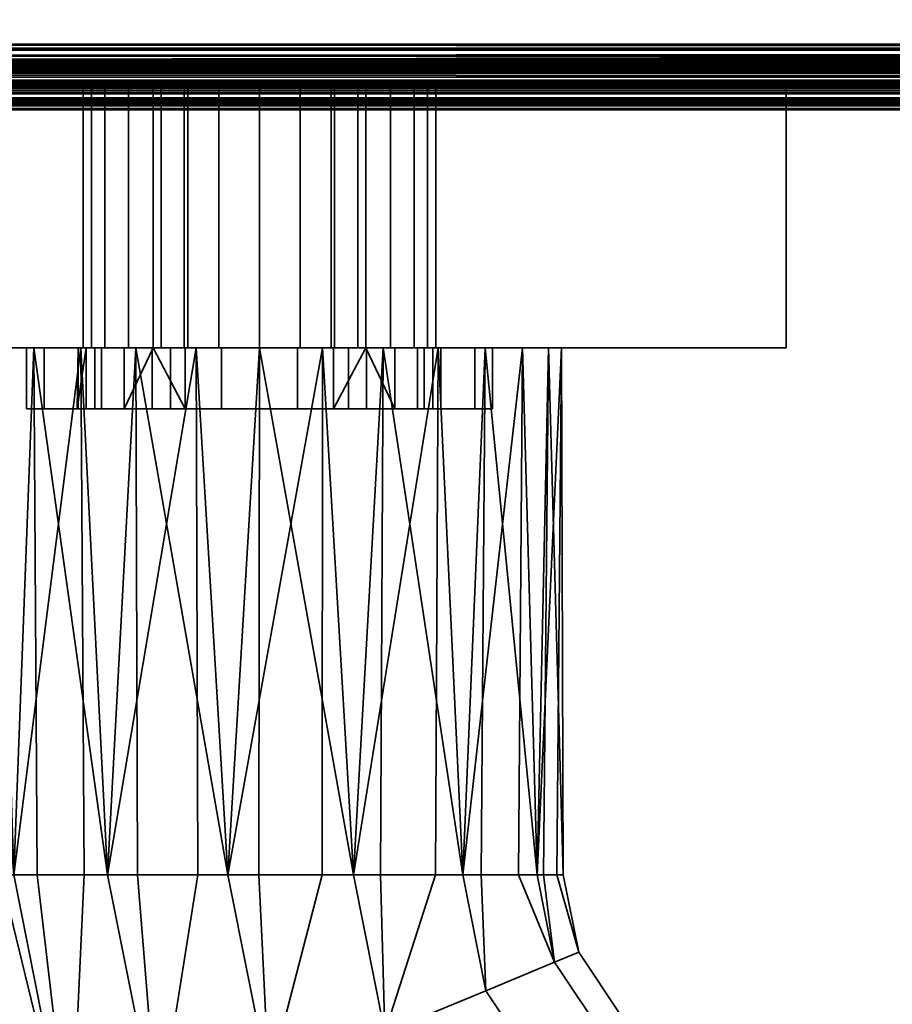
# Model space of a CAD drawing. Header units: millimetres. Extents: x -590 to 3690, y -120 to 127.
# Tile 292 of 656: x 1069 to 1112, y -94 to -46. Entities that reach past the tile are written whole.
import ezdxf

# ---------------------------------------------------------------- set-up
doc = ezdxf.new("R2010")
doc.units = ezdxf.units.MM
doc.layers.add('152', color=7, linetype='Continuous', true_color=0xffffff)

# ---------------------------------------------------------------- blocks, each defined once
blk = doc.blocks.new('UG_SURFACE_082')
at = {"layer": '152', "color": 43, "linetype": 'Continuous', "lineweight": 35}
for points in [[(1016, 0, 2017), (1016, -49, 2017), (1984, -49, 2017), (1984, 0, 2017)], [(1016, -47), (1016, -2), (1984, -2), (1984, -47)], [(1016, -49, 2), (1016, -47), (1984, -47), (1984, -49, 2)], [(1016, -49, 2017), (1055, -49, 1186.5), (1081, -49, 1190)], [(1081, -49, 1190), (1107, -49, 1186.5), (1984, -49, 2017), (1016, -49, 2017)], [(1016, -49, 2), (1081, -49, 948), (1055, -49, 951.5)], [(1107, -49, 951.5), (1081, -49, 948), (1016, -49, 2), (1984, -49, 2)], [(1081, -49, 948), (1081, -62, 948), (1055, -62, 951.5), (1055, -49, 951.5)], [(1055, -49, 1186.5), (1055, -62, 1186.5), (1081, -62, 1190), (1081, -49, 1190)], [(1072.289, -49, 1011.173), (1072.289, -62, 1011.173), (1073.367, -62, 1007.721), (1073.367, -49, 1007.721)], [(1072.699, -49, 1014.767), (1072.699, -62, 1014.767), (1072.289, -62, 1011.173), (1072.289, -49, 1011.173)], [(1086.25, -49, 1005), (1072.289, -49, 1011.173), (1073.367, -49, 1007.721), (1075.75, -49, 1005)], [(1072.699, -49, 1014.767), (1072.289, -49, 1011.173), (1086.25, -49, 1005)], [(1074.527, -49, 1017.888), (1074.527, -62, 1017.888), (1072.699, -62, 1014.767), (1072.699, -49, 1014.767)], [(1086.25, -49, 1005), (1077.461, -49, 1020.002), (1074.527, -49, 1017.888), (1072.699, -49, 1014.767)], [(1073.367, -49, 1007.721), (1073.367, -62, 1007.721), (1075.75, -62, 1005), (1075.75, -49, 1005)], [(1077.461, -49, 1020.002), (1077.461, -62, 1020.002), (1074.527, -62, 1017.888), (1074.527, -49, 1017.888)], [(1075.75, -49, 992.5), (1075.75, -62, 992.5), (1076.15, -62, 990.491), (1076.15, -49, 990.491)], [(1075.75, -49, 1005), (1075.75, -62, 1005), (1075.75, -62, 1004.69)], [(1075.75, -62, 1004.69), (1075.75, -62, 992.5), (1075.75, -49, 992.5), (1075.75, -49, 1005)], [(1086.25, -49, 992.5), (1075.75, -49, 992.5), (1076.15, -49, 990.491), (1077.288, -49, 988.788)], [(1086.25, -49, 992.5), (1086.25, -49, 1005), (1075.75, -49, 1005), (1075.75, -49, 992.5)], [(1076.15, -49, 990.491), (1076.15, -62, 990.491), (1077.288, -62, 988.788), (1077.288, -49, 988.788)], [(1077.288, -49, 988.788), (1077.288, -62, 988.788), (1078.991, -62, 987.65), (1078.991, -49, 987.65)], [(1084.712, -49, 988.788), (1077.288, -49, 988.788), (1078.991, -49, 987.65)], [(1084.712, -49, 988.788), (1085.85, -49, 990.491), (1086.25, -49, 992.5), (1077.288, -49, 988.788)], [(1081, -49, 1020.75), (1081, -62, 1020.75), (1077.461, -62, 1020.002), (1077.461, -49, 1020.002)], [(1086.25, -49, 1005), (1084.539, -49, 1020.002), (1081, -49, 1020.75), (1077.461, -49, 1020.002)], [(1078.991, -49, 987.65), (1078.991, -62, 987.65), (1081, -62, 987.25), (1081, -49, 987.25)], [(1078.991, -49, 987.65), (1081, -49, 987.25), (1083.009, -49, 987.65), (1084.712, -49, 988.788)], [(1107, -49, 951.5), (1107, -62, 951.5), (1081, -62, 948), (1081, -49, 948)], [(1081, -49, 1190), (1081, -62, 1190), (1107, -62, 1186.5), (1107, -49, 1186.5)], [(1081, -49, 987.25), (1081, -62, 987.25), (1083.009, -62, 987.65), (1083.009, -49, 987.65)], [(1084.539, -49, 1020.002), (1084.539, -62, 1020.002), (1081, -62, 1020.75), (1081, -49, 1020.75)], [(1083.009, -49, 987.65), (1083.009, -62, 987.65), (1084.712, -62, 988.788), (1084.712, -49, 988.788)], [(1087.473, -49, 1017.888), (1087.473, -62, 1017.888), (1084.539, -62, 1020.002), (1084.539, -49, 1020.002)], [(1089.301, -49, 1014.767), (1087.473, -49, 1017.888), (1084.539, -49, 1020.002), (1086.25, -49, 1005)], [(1084.712, -49, 988.788), (1084.712, -62, 988.788), (1085.85, -62, 990.491), (1085.85, -49, 990.491)], [(1085.85, -49, 990.491), (1085.85, -62, 990.491), (1086.25, -62, 992.5), (1086.25, -49, 992.5)], [(1086.25, -49, 1005), (1086.25, -49, 992.5), (1086.25, -62, 992.5), (1086.25, -62, 1004.69)], [(1086.25, -62, 1004.69), (1086.25, -62, 1005), (1086.25, -49, 1005)], [(1086.25, -49, 1005), (1086.25, -62, 1005), (1088.632, -62, 1007.721), (1088.632, -49, 1007.721)], [(1086.25, -49, 1005), (1088.632, -49, 1007.721), (1089.711, -49, 1011.173), (1089.301, -49, 1014.767)], [(1089.301, -49, 1014.767), (1089.301, -62, 1014.767), (1087.473, -62, 1017.888), (1087.473, -49, 1017.888)], [(1088.632, -49, 1007.721), (1088.632, -62, 1007.721), (1089.711, -62, 1011.173), (1089.711, -49, 1011.173)], [(1089.711, -49, 1011.173), (1089.711, -62, 1011.173), (1089.301, -62, 1014.767), (1089.301, -49, 1014.767)], [(1107, -49, 1186.5), (1107, -49, 951.5), (1984, -49, 2), (1984, -49, 2017)], [(1107, -49, 1186.5), (1107, -62, 1186.5), (1107, -62, 951.5), (1107, -49, 951.5)], [(1055, -62, 951.5), (1069.5, -62, 993.5), (1069.5, -62, 1014.5)], [(1055, -62, 951.5), (1070.375, -62, 989.099), (1069.5, -62, 993.5)], [(1055, -62, 951.5), (1072.868, -62, 985.368), (1070.375, -62, 989.099)], [(1081, -62, 1190), (1055, -62, 1186.5), (1077.881, -62, 1118.672)], [(1055, -62, 1186.5), (1068.01, -62, 1111.5), (1072.183, -62, 1116.135)], [(1055, -62, 951.5), (1069.853, -62, 1093.963), (1066.734, -62, 1099.365)], [(1055, -62, 951.5), (1076.599, -62, 982.875), (1072.868, -62, 985.368)], [(1072.183, -62, 1116.135), (1077.881, -62, 1118.672), (1055, -62, 1186.5)], [(1055, -62, 951.5), (1074.899, -62, 1090.297), (1069.853, -62, 1093.963)], [(1055, -62, 951.5), (1081, -62, 948), (1081, -62, 982), (1076.599, -62, 982.875)], [(1069.5, -62, 1014.5), (1081, -62, 1089), (1074.899, -62, 1090.297), (1055, -62, 951.5)], [(1066.734, -62, 1099.365), (1069.853, -62, 1093.963), (1068.865, -88, 1095.183)], [(1072.183, -62, 1116.135), (1068.01, -62, 1111.5), (1068.865, -88, 1112.817)], [(1069.853, -62, 1093.963), (1070.017, -88, 1094.146), (1068.865, -88, 1095.183)], [(1068.865, -88, 1112.817), (1072.348, -88, 1115.953), (1072.183, -62, 1116.135)], [(1081, -62, 1089), (1069.5, -62, 1014.5), (1070.375, -62, 1018.901)], [(1070.375, -62, 989.099), (1070.375, -65, 989.099), (1069.5, -65, 993.5), (1069.5, -62, 993.5)], [(1069.5, -62, 993.5), (1069.5, -65, 993.5), (1069.5, -65, 1014.5), (1069.5, -62, 1014.5)], [(1069.5, -62, 1014.5), (1069.5, -65, 1014.5), (1070.375, -65, 1018.901), (1070.375, -62, 1018.901)], [(1069.853, -62, 1093.963), (1074.899, -62, 1090.297), (1073.5, -88, 1091.01)], [(1073.5, -88, 1091.01), (1070.017, -88, 1094.146), (1069.853, -62, 1093.963)], [(1070.375, -62, 1018.901), (1072.868, -62, 1022.632), (1081, -62, 1089)], [(1072.868, -62, 985.368), (1072.868, -65, 985.368), (1070.375, -65, 989.099), (1070.375, -62, 989.099)], [(1070.375, -62, 1018.901), (1070.375, -65, 1018.901), (1072.868, -65, 1022.632), (1072.868, -62, 1022.632)], [(1072.441, -62, 1009.219), (1072.049, -62, 1012.941), (1072, -65, 1012)], [(1072.049, -62, 1012.941), (1072.049, -65, 1012.941), (1072, -65, 1012)], [(1072, -65, 1012), (1072.441, -65, 1009.219), (1072.441, -62, 1009.219)], [(1073.206, -62, 1016.5), (1073.206, -65, 1016.5), (1072.049, -65, 1012.941), (1072.049, -62, 1012.941)], [(1072.049, -62, 1012.941), (1072.289, -62, 1011.173), (1072.699, -62, 1014.767)], [(1072.699, -62, 1014.767), (1073.206, -62, 1016.5), (1072.049, -62, 1012.941)], [(1072.289, -62, 1011.173), (1072.049, -62, 1012.941), (1072.441, -62, 1009.219)], [(1077.881, -62, 1118.672), (1072.183, -62, 1116.135), (1073.5, -88, 1116.99)], [(1072.183, -62, 1116.135), (1072.348, -88, 1115.953), (1073.5, -88, 1116.99)], [(1072.441, -62, 1009.219), (1073.367, -62, 1007.721), (1072.289, -62, 1011.173)], [(1072.441, -62, 1009.219), (1072.441, -65, 1009.219), (1074.312, -65, 1005.978), (1074.312, -62, 1005.978)], [(1073.367, -62, 1007.721), (1072.441, -62, 1009.219), (1074.312, -62, 1005.978)], [(1073.206, -62, 1016.5), (1072.699, -62, 1014.767), (1074.527, -62, 1017.888)], [(1081, -62, 1089), (1072.868, -62, 1022.632), (1076.599, -62, 1025.125)], [(1076.599, -62, 982.875), (1076.599, -65, 982.875), (1072.868, -65, 985.368), (1072.868, -62, 985.368)], [(1072.868, -62, 1022.632), (1072.868, -65, 1022.632), (1076.599, -65, 1025.125), (1076.599, -62, 1025.125)], [(1075.71, -62, 1019.281), (1075.71, -65, 1019.281), (1073.206, -65, 1016.5), (1073.206, -62, 1016.5)], [(1074.527, -62, 1017.888), (1075.71, -62, 1019.281), (1073.206, -62, 1016.5)], [(1074.312, -62, 1005.978), (1075.75, -62, 1004.69), (1075.75, -62, 1005), (1073.367, -62, 1007.721)], [(1074.899, -62, 1090.297), (1074.975, -88, 1090.53), (1073.5, -88, 1091.01)], [(1073.5, -88, 1116.99), (1077.957, -88, 1118.439), (1077.881, -62, 1118.672)], [(1074.312, -65, 1005.978), (1077.339, -65, 1003.778), (1075.75, -62, 1004.69)], [(1075.75, -62, 1004.69), (1074.312, -62, 1005.978), (1074.312, -65, 1005.978)], [(1075.71, -62, 1019.281), (1074.527, -62, 1017.888), (1077.461, -62, 1020.002)], [(1074.899, -62, 1090.297), (1081, -62, 1089), (1079.432, -88, 1089.082)], [(1079.432, -88, 1089.082), (1074.975, -88, 1090.53), (1074.899, -62, 1090.297)], [(1079.129, -62, 1020.803), (1079.129, -65, 1020.803), (1075.71, -65, 1019.281), (1075.71, -62, 1019.281)], [(1077.461, -62, 1020.002), (1079.129, -62, 1020.803), (1075.71, -62, 1019.281)], [(1077.339, -65, 1003.778), (1077.339, -62, 1003.778), (1075.75, -62, 1004.69)], [(1075.75, -62, 992.5), (1081, -62, 987.25), (1078.991, -62, 987.65), (1077.288, -62, 988.788)], [(1077.288, -62, 988.788), (1076.15, -62, 990.491), (1075.75, -62, 992.5)], [(1075.75, -62, 992.5), (1075.75, -62, 1004.69), (1077.339, -62, 1003.778)], [(1075.75, -62, 992.5), (1077.339, -62, 1003.778), (1081, -62, 1003), (1081, -62, 987.25)], [(1076.599, -62, 1025.125), (1081, -62, 1026), (1081, -62, 1089)], [(1081, -62, 982), (1081, -65, 982), (1076.599, -65, 982.875), (1076.599, -62, 982.875)], [(1076.599, -62, 1025.125), (1076.599, -65, 1025.125), (1081, -65, 1026), (1081, -62, 1026)], [(1077.339, -62, 1003.778), (1077.339, -65, 1003.778), (1081, -65, 1003), (1081, -62, 1003)], [(1079.129, -62, 1020.803), (1077.461, -62, 1020.002), (1081, -62, 1020.75)], [(1077.881, -62, 1118.672), (1084.119, -62, 1118.672), (1107, -62, 1186.5), (1081, -62, 1190)], [(1084.119, -62, 1118.672), (1077.881, -62, 1118.672), (1079.432, -88, 1118.918)], [(1077.881, -62, 1118.672), (1077.957, -88, 1118.439), (1079.432, -88, 1118.918)], [(1082.871, -62, 1020.803), (1082.871, -65, 1020.803), (1079.129, -65, 1020.803), (1079.129, -62, 1020.803)], [(1081, -62, 1020.75), (1082.871, -62, 1020.803), (1079.129, -62, 1020.803)], [(1081, -62, 1089), (1080.974, -88, 1089.244), (1079.432, -88, 1089.082)], [(1079.432, -88, 1118.918), (1084.093, -88, 1118.428), (1084.119, -62, 1118.672)], [(1085.635, -88, 1089.734), (1080.974, -88, 1089.244), (1081, -62, 1089)], [(1087.101, -62, 1090.297), (1081, -62, 1089), (1081, -62, 1026), (1085.401, -62, 1025.125)], [(1085.401, -62, 982.875), (1081, -62, 982), (1081, -62, 948), (1107, -62, 951.5)], [(1085.401, -62, 982.875), (1085.401, -65, 982.875), (1081, -65, 982), (1081, -62, 982)], [(1081, -62, 1026), (1081, -65, 1026), (1085.401, -65, 1025.125), (1085.401, -62, 1025.125)], [(1081, -62, 1089), (1087.101, -62, 1090.297), (1085.635, -88, 1089.734)], [(1081, -62, 1003), (1081, -65, 1003), (1084.661, -65, 1003.778), (1084.661, -62, 1003.778)], [(1081, -62, 987.25), (1081, -62, 1003), (1084.661, -62, 1003.778), (1086.25, -62, 992.5)], [(1084.712, -62, 988.788), (1083.009, -62, 987.65), (1081, -62, 987.25), (1086.25, -62, 992.5)], [(1082.871, -62, 1020.803), (1081, -62, 1020.75), (1084.539, -62, 1020.002)], [(1086.29, -62, 1019.281), (1086.29, -65, 1019.281), (1082.871, -65, 1020.803), (1082.871, -62, 1020.803)], [(1086.29, -62, 1019.281), (1082.871, -62, 1020.803), (1084.539, -62, 1020.002)], [(1084.119, -62, 1118.672), (1084.093, -88, 1118.428), (1085.635, -88, 1118.266)], [(1107, -62, 1186.5), (1084.119, -62, 1118.672), (1089.817, -62, 1116.135)], [(1089.817, -62, 1116.135), (1084.119, -62, 1118.672), (1085.635, -88, 1118.266)], [(1084.539, -62, 1020.002), (1087.473, -62, 1017.888), (1086.29, -62, 1019.281)], [(1086.25, -62, 1004.69), (1084.661, -65, 1003.778), (1087.688, -65, 1005.978)], [(1086.25, -62, 1004.69), (1084.661, -62, 1003.778), (1084.661, -65, 1003.778)], [(1084.661, -62, 1003.778), (1086.25, -62, 1004.69), (1086.25, -62, 992.5)], [(1086.25, -62, 992.5), (1085.85, -62, 990.491), (1084.712, -62, 988.788)], [(1107, -62, 951.5), (1089.132, -62, 985.368), (1085.401, -62, 982.875)], [(1085.401, -62, 1025.125), (1089.132, -62, 1022.632), (1087.101, -62, 1090.297)], [(1089.132, -62, 985.368), (1089.132, -65, 985.368), (1085.401, -65, 982.875), (1085.401, -62, 982.875)], [(1085.401, -62, 1025.125), (1085.401, -65, 1025.125), (1089.132, -65, 1022.632), (1089.132, -62, 1022.632)], [(1087.101, -62, 1090.297), (1086.978, -88, 1090.51), (1085.635, -88, 1089.734)], [(1085.635, -88, 1118.266), (1089.694, -88, 1115.923), (1089.817, -62, 1116.135)], [(1087.688, -65, 1005.978), (1087.688, -62, 1005.978), (1086.25, -62, 1004.69)], [(1088.632, -62, 1007.721), (1086.25, -62, 1005), (1086.25, -62, 1004.69), (1087.688, -62, 1005.978)], [(1088.794, -62, 1016.5), (1088.794, -65, 1016.5), (1086.29, -65, 1019.281), (1086.29, -62, 1019.281)], [(1088.794, -62, 1016.5), (1086.29, -62, 1019.281), (1087.473, -62, 1017.888)], [(1091.037, -88, 1092.853), (1086.978, -88, 1090.51), (1087.101, -62, 1090.297)], [(1107, -62, 951.5), (1087.101, -62, 1090.297), (1091.625, -62, 1018.901), (1092.5, -62, 1014.5)], [(1087.101, -62, 1090.297), (1089.132, -62, 1022.632), (1091.625, -62, 1018.901)], [(1107, -62, 951.5), (1092.147, -62, 1093.963), (1087.101, -62, 1090.297)], [(1087.101, -62, 1090.297), (1092.147, -62, 1093.963), (1091.037, -88, 1092.853)], [(1087.473, -62, 1017.888), (1089.301, -62, 1014.767), (1088.794, -62, 1016.5)], [(1087.688, -62, 1005.978), (1087.688, -65, 1005.978), (1089.56, -65, 1009.219), (1089.56, -62, 1009.219)], [(1087.688, -62, 1005.978), (1089.56, -62, 1009.219), (1088.632, -62, 1007.721)], [(1089.711, -62, 1011.173), (1088.632, -62, 1007.721), (1089.56, -62, 1009.219)], [(1089.951, -62, 1012.941), (1089.951, -65, 1012.941), (1088.794, -65, 1016.5), (1088.794, -62, 1016.5)], [(1089.951, -62, 1012.941), (1088.794, -62, 1016.5), (1089.301, -62, 1014.767)], [(1091.625, -62, 989.099), (1089.132, -62, 985.368), (1107, -62, 951.5)], [(1091.625, -62, 989.099), (1091.625, -65, 989.099), (1089.132, -65, 985.368), (1089.132, -62, 985.368)], [(1089.132, -62, 1022.632), (1089.132, -65, 1022.632), (1091.625, -65, 1018.901), (1091.625, -62, 1018.901)], [(1089.301, -62, 1014.767), (1089.711, -62, 1011.173), (1089.951, -62, 1012.941)], [(1089.56, -62, 1009.219), (1089.56, -65, 1009.219), (1089.951, -65, 1012.941), (1089.951, -62, 1012.941)], [(1089.56, -62, 1009.219), (1089.951, -62, 1012.941), (1089.711, -62, 1011.173)], [(1089.817, -62, 1116.135), (1089.694, -88, 1115.923), (1091.037, -88, 1115.147)], [(1089.817, -62, 1116.135), (1093.99, -62, 1111.5), (1107, -62, 1186.5)], [(1093.99, -62, 1111.5), (1089.817, -62, 1116.135), (1091.037, -88, 1115.147)], [(1092.147, -62, 1093.963), (1091.949, -88, 1094.107), (1091.037, -88, 1092.853)], [(1091.037, -88, 1115.147), (1093.792, -88, 1111.356), (1093.99, -62, 1111.5)], [(1092.5, -62, 993.5), (1091.625, -62, 989.099), (1107, -62, 951.5)], [(1092.5, -62, 993.5), (1092.5, -65, 993.5), (1091.625, -65, 989.099), (1091.625, -62, 989.099)], [(1091.625, -62, 1018.901), (1091.625, -65, 1018.901), (1092.5, -65, 1014.5), (1092.5, -62, 1014.5)], [(1094.703, -88, 1097.899), (1091.949, -88, 1094.107), (1092.147, -62, 1093.963)], [(1095.266, -62, 1099.365), (1092.147, -62, 1093.963), (1107, -62, 951.5)], [(1092.147, -62, 1093.963), (1095.266, -62, 1099.365), (1094.703, -88, 1097.899)], [(1092.5, -62, 1014.5), (1092.5, -62, 993.5), (1107, -62, 951.5)], [(1092.5, -62, 1014.5), (1092.5, -65, 1014.5), (1092.5, -65, 993.5), (1092.5, -62, 993.5)], [(1093.99, -62, 1111.5), (1093.792, -88, 1111.356), (1094.703, -88, 1110.101)], [(1107, -62, 1186.5), (1093.99, -62, 1111.5), (1095.918, -62, 1105.568)], [(1095.918, -62, 1105.568), (1093.99, -62, 1111.5), (1094.703, -88, 1110.101)], [(1095.266, -62, 1099.365), (1095.026, -88, 1099.416), (1094.703, -88, 1097.899)], [(1094.703, -88, 1110.101), (1095.678, -88, 1105.517), (1095.918, -62, 1105.568)], [(1096, -88, 1104), (1095.026, -88, 1099.416), (1095.266, -62, 1099.365)], [(1095.918, -62, 1105.568), (1095.266, -62, 1099.365), (1107, -62, 951.5), (1107, -62, 1186.5)], [(1095.266, -62, 1099.365), (1095.918, -62, 1105.568), (1096, -88, 1104)], [(1095.918, -62, 1105.568), (1095.678, -88, 1105.517), (1096, -88, 1104)], [(1069.5, -65, 1014.5), (1069.5, -65, 993.5), (1072.441, -65, 1009.219), (1072, -65, 1012)], [(1072, -65, 1012), (1072.049, -65, 1012.941), (1069.5, -65, 1014.5)], [(1069.5, -65, 993.5), (1074.312, -65, 1005.978), (1072.441, -65, 1009.219)], [(1072.049, -65, 1012.941), (1073.206, -65, 1016.5), (1070.375, -65, 1018.901), (1069.5, -65, 1014.5)], [(1077.339, -65, 1003.778), (1074.312, -65, 1005.978), (1069.5, -65, 993.5), (1070.375, -65, 989.099)], [(1072.868, -65, 1022.632), (1070.375, -65, 1018.901), (1073.206, -65, 1016.5), (1075.71, -65, 1019.281)], [(1081, -65, 1003), (1077.339, -65, 1003.778), (1070.375, -65, 989.099), (1072.868, -65, 985.368)], [(1076.599, -65, 1025.125), (1072.868, -65, 1022.632), (1075.71, -65, 1019.281), (1079.129, -65, 1020.803)], [(1072.868, -65, 985.368), (1076.599, -65, 982.875), (1081, -65, 982), (1081, -65, 1003)], [(1081, -65, 1026), (1076.599, -65, 1025.125), (1079.129, -65, 1020.803)], [(1079.129, -65, 1020.803), (1082.871, -65, 1020.803), (1085.401, -65, 1025.125), (1081, -65, 1026)], [(1081, -65, 1003), (1085.401, -65, 982.875), (1089.132, -65, 985.368)], [(1081, -65, 1003), (1081, -65, 982), (1085.401, -65, 982.875)], [(1089.132, -65, 985.368), (1091.625, -65, 989.099), (1084.661, -65, 1003.778), (1081, -65, 1003)], [(1082.871, -65, 1020.803), (1086.29, -65, 1019.281), (1089.132, -65, 1022.632), (1085.401, -65, 1025.125)], [(1087.688, -65, 1005.978), (1084.661, -65, 1003.778), (1091.625, -65, 989.099), (1092.5, -65, 993.5)], [(1086.29, -65, 1019.281), (1088.794, -65, 1016.5), (1091.625, -65, 1018.901), (1089.132, -65, 1022.632)], [(1089.56, -65, 1009.219), (1087.688, -65, 1005.978), (1092.5, -65, 993.5)], [(1092.5, -65, 1014.5), (1091.625, -65, 1018.901), (1088.794, -65, 1016.5), (1089.951, -65, 1012.941)], [(1092.5, -65, 993.5), (1092.5, -65, 1014.5), (1089.951, -65, 1012.941), (1089.56, -65, 1009.219)], [(1069.348, -103.182, 1100.881), (1069.348, -103.182, 1107.119), (1066, -88, 1104)], [(1069.348, -103.182, 1107.119), (1066.164, -88, 1105.559), (1066, -88, 1104)], [(1066, -88, 1104), (1066.328, -88, 1100.881), (1069.348, -103.182, 1100.881)], [(1069.348, -103.182, 1107.119), (1066.328, -88, 1107.119), (1066.164, -88, 1105.559)], [(1069.348, -103.182, 1100.881), (1066.328, -88, 1100.881), (1066.959, -88, 1099.465)], [(1068.234, -88, 1111.4), (1066.328, -88, 1107.119), (1069.348, -103.182, 1107.119), (1071.692, -102.211, 1112.817)], [(1066.959, -88, 1099.465), (1068.865, -88, 1095.183), (1071.692, -102.211, 1095.183), (1069.348, -103.182, 1100.881)], [(1071.692, -102.211, 1112.817), (1068.865, -88, 1112.817), (1068.234, -88, 1111.4)], [(1071.692, -102.211, 1095.183), (1068.865, -88, 1095.183), (1070.017, -88, 1094.146)], [(1072.348, -88, 1115.953), (1068.865, -88, 1112.817), (1071.692, -102.211, 1112.817)], [(1070.017, -88, 1094.146), (1073.5, -88, 1091.01), (1075.974, -100.437, 1091.01), (1071.692, -102.211, 1095.183)], [(1071.692, -102.211, 1112.817), (1075.974, -100.437, 1116.99), (1073.5, -88, 1116.99), (1072.348, -88, 1115.953)], [(1075.974, -100.437, 1091.01), (1073.5, -88, 1091.01), (1074.975, -88, 1090.53)], [(1077.957, -88, 1118.439), (1073.5, -88, 1116.99), (1075.974, -100.437, 1116.99)], [(1074.975, -88, 1090.53), (1079.432, -88, 1089.082), (1081.454, -98.167, 1089.082), (1075.974, -100.437, 1091.01)], [(1075.974, -100.437, 1116.99), (1081.454, -98.167, 1118.918), (1079.432, -88, 1118.918), (1077.957, -88, 1118.439)], [(1081.454, -98.167, 1089.082), (1079.432, -88, 1089.082), (1080.974, -88, 1089.244)], [(1084.093, -88, 1118.428), (1079.432, -88, 1118.918), (1081.454, -98.167, 1118.918)], [(1080.974, -88, 1089.244), (1085.635, -88, 1089.734), (1087.185, -95.793, 1089.734), (1081.454, -98.167, 1089.082)], [(1081.454, -98.167, 1118.918), (1087.185, -95.793, 1118.266), (1085.635, -88, 1118.266), (1084.093, -88, 1118.428)], [(1087.185, -95.793, 1089.734), (1085.635, -88, 1089.734), (1086.978, -88, 1090.51)], [(1089.694, -88, 1115.923), (1085.635, -88, 1118.266), (1087.185, -95.793, 1118.266)], [(1086.978, -88, 1090.51), (1091.037, -88, 1092.853), (1092.176, -93.726, 1092.853), (1087.185, -95.793, 1089.734)], [(1087.185, -95.793, 1118.266), (1092.176, -93.726, 1115.147), (1091.037, -88, 1115.147), (1089.694, -88, 1115.923)], [(1092.176, -93.726, 1092.853), (1091.037, -88, 1092.853), (1091.949, -88, 1094.107)], [(1093.792, -88, 1111.356), (1091.037, -88, 1115.147), (1092.176, -93.726, 1115.147), (1095.563, -92.323, 1110.101)], [(1091.949, -88, 1094.107), (1094.703, -88, 1097.899), (1095.563, -92.323, 1097.899), (1092.176, -93.726, 1092.853)], [(1095.563, -92.323, 1110.101), (1094.703, -88, 1110.101), (1093.792, -88, 1111.356)], [(1095.563, -92.323, 1097.899), (1094.703, -88, 1097.899), (1095.026, -88, 1099.416)], [(1095.678, -88, 1105.517), (1094.703, -88, 1110.101), (1095.563, -92.323, 1110.101), (1096.761, -91.827, 1104)], [(1095.026, -88, 1099.416), (1096, -88, 1104), (1096.761, -91.827, 1104), (1095.563, -92.323, 1097.899)], [(1096.761, -91.827, 1104), (1096, -88, 1104), (1095.678, -88, 1105.517)], [(1096.761, -91.827, 1104), (1098.929, -95.071, 1104), (1098.012, -95.988, 1097.899), (1095.563, -92.323, 1097.899)], [(1095.563, -92.323, 1110.101), (1098.012, -95.988, 1110.101), (1098.929, -95.071, 1104), (1096.761, -91.827, 1104)], [(1095.563, -92.323, 1097.899), (1098.012, -95.988, 1097.899), (1095.42, -98.58, 1092.853), (1092.176, -93.726, 1092.853)], [(1092.176, -93.726, 1115.147), (1095.42, -98.58, 1115.147), (1098.012, -95.988, 1110.101), (1095.563, -92.323, 1110.101)], [(1092.176, -93.726, 1092.853), (1095.42, -98.58, 1092.853), (1091.6, -102.4, 1089.734), (1087.185, -95.793, 1089.734)], [(1087.185, -95.793, 1118.266), (1091.6, -102.4, 1118.266), (1095.42, -98.58, 1115.147), (1092.176, -93.726, 1115.147)]]:
    blk.add_3dface(points, dxfattribs=at)
blk = doc.blocks.new('UG_SURFACE_133')
at = {"layer": '152', "color": 41, "linetype": 'Continuous', "lineweight": 35}
for points in [[(2062.75, -50, 2096.25), (2062.75, -35, 2096.25), (937.25, -35, 2096.25), (937.25, -50, 2096.25)], [(1992.75, -35, 2026.25), (1992.75, -50, 2026.25), (1007.25, -50, 2026.25), (1007.25, -35, 2026.25)], [(1992.75, -50, 2026.25), (2062.75, -50, 2096.25), (937.25, -50, 2096.25), (1007.25, -50, 2026.25)]]:
    blk.add_3dface(points, dxfattribs=at)
blk = doc.blocks.new('UG_SURFACE_134')
at = {"layer": '152', "color": 14, "linetype": 'Continuous', "lineweight": 35}
for points in [[(2067.75, -47, 2101.25), (2067.75, -31.25, 2101.25), (932.25, -31.25, 2101.25), (932.25, -47, 2101.25)], [(937.25, -31.25, 2096.25), (2062.75, -31.25, 2096.25), (2062.75, -50, 2096.25), (937.25, -50, 2096.25)], [(2067.75, -47, 2101.25), (932.25, -47, 2101.25), (932.281, -47.233, 2101.219)], [(932.281, -47.233, 2101.219), (2067.727, -47.237, 2101.227), (2067.75, -47, 2101.25)], [(2067.695, -47.571, 2101.195), (932.281, -47.233, 2101.219), (932.355, -47.785, 2101.146)], [(2067.695, -47.571, 2101.195), (2067.727, -47.237, 2101.227), (932.281, -47.233, 2101.219)], [(2067.695, -47.571, 2101.195), (932.355, -47.785, 2101.146), (932.472, -48.072, 2101.028)], [(932.472, -48.072, 2101.028), (2067.528, -48.076, 2101.028), (2067.695, -47.571, 2101.195)], [(2067.528, -48.076, 2101.028), (932.472, -48.072, 2101.028), (932.636, -48.473, 2100.863)], [(2067.454, -48.299, 2100.954), (2067.528, -48.076, 2101.028), (932.636, -48.473, 2100.863)], [(2067.454, -48.299, 2100.954), (932.636, -48.473, 2100.863), (932.93, -48.842, 2100.569)], [(932.93, -48.842, 2100.569), (2067.076, -48.857, 2100.576), (2067.454, -48.299, 2100.954)], [(2066.96, -49.029, 2100.46), (932.93, -48.842, 2100.569), (933.229, -49.217, 2100.271)], [(2066.96, -49.029, 2100.46), (2067.076, -48.857, 2100.576), (932.93, -48.842, 2100.569)], [(2066.96, -49.029, 2100.46), (933.229, -49.217, 2100.271), (933.604, -49.442, 2099.896)], [(933.604, -49.442, 2099.896), (2066.397, -49.456, 2099.897), (2066.96, -49.029, 2100.46)], [(2066.397, -49.456, 2099.897), (933.604, -49.442, 2099.896), (934.243, -49.826, 2099.257)], [(2066.11, -49.674, 2099.61), (2066.397, -49.456, 2099.897), (934.243, -49.826, 2099.257)], [(2066.11, -49.674, 2099.61), (934.243, -49.826, 2099.257), (934.386, -49.851, 2099.114)], [(934.386, -49.851, 2099.114), (2065.607, -49.795, 2099.107), (2066.11, -49.674, 2099.61)], [(2065.607, -49.795, 2099.107), (934.386, -49.851, 2099.114), (935.25, -50, 2098.25)], [(935.25, -50, 2098.25), (2064.75, -50, 2098.25), (2065.607, -49.795, 2099.107)], [(2062.75, -50, 2096.25), (2064.75, -50, 2098.25), (935.25, -50, 2098.25), (937.25, -50, 2096.25)]]:
    blk.add_3dface(points, dxfattribs=at)
blk = doc.blocks.new('UG_SURFACE_135')
at = {"layer": '152', "color": 14, "linetype": 'Continuous', "lineweight": 35}
for points in [[(1987.75, 11.25, 2021.25), (1987.75, -47, 2021.25), (1012.25, -47, 2021.25), (1012.25, 11.25, 2021.25)], [(1992.75, -50, 2026.25), (1992.75, -35, 2026.25), (1007.25, -35, 2026.25), (1007.25, -50, 2026.25)], [(1012.195, -47.571, 2021.305), (1987.75, -47, 2021.25), (1987.854, -47.785, 2021.354)], [(1012.195, -47.571, 2021.305), (1012.25, -47, 2021.25), (1987.75, -47, 2021.25)], [(1987.854, -47.785, 2021.354), (1012.102, -47.852, 2021.398), (1012.195, -47.571, 2021.305)], [(1011.954, -48.299, 2021.546), (1012.102, -47.852, 2021.398), (1987.885, -47.86, 2021.385)], [(1011.954, -48.299, 2021.546), (1987.885, -47.86, 2021.385), (1988.137, -48.473, 2021.636)], [(1987.854, -47.785, 2021.354), (1987.885, -47.86, 2021.385), (1012.102, -47.852, 2021.398)], [(1988.137, -48.473, 2021.636), (1011.729, -48.632, 2021.771), (1011.954, -48.299, 2021.546)], [(1988.137, -48.473, 2021.636), (1988.266, -48.636, 2021.766), (1011.729, -48.632, 2021.771)], [(1988.729, -49.217, 2022.229), (1011.112, -49.293, 2022.388), (1011.46, -49.029, 2022.04)], [(1011.46, -49.029, 2022.04), (1011.729, -48.632, 2021.771), (1988.266, -48.636, 2021.766)], [(1011.46, -49.029, 2022.04), (1988.266, -48.636, 2021.766), (1988.729, -49.217, 2022.229)], [(1010.61, -49.674, 2022.89), (1011.112, -49.293, 2022.388), (1988.88, -49.308, 2022.38)], [(1010.61, -49.674, 2022.89), (1988.88, -49.308, 2022.38), (1989.666, -49.78, 2023.166)], [(1988.729, -49.217, 2022.229), (1988.88, -49.308, 2022.38), (1011.112, -49.293, 2022.388)], [(1990.75, -50, 2024.25), (1992.75, -50, 2026.25), (1007.25, -50, 2026.25), (1009.25, -50, 2024.25)], [(1009.25, -50, 2024.25), (1009.483, -49.944, 2024.017), (1990.514, -49.959, 2024.014)], [(1990.514, -49.959, 2024.014), (1990.75, -50, 2024.25), (1009.25, -50, 2024.25)], [(1989.743, -49.826, 2023.243), (1009.483, -49.944, 2024.017), (1010.332, -49.741, 2023.168)], [(1989.743, -49.826, 2023.243), (1990.514, -49.959, 2024.014), (1009.483, -49.944, 2024.017)], [(1989.666, -49.78, 2023.166), (1010.332, -49.741, 2023.168), (1010.61, -49.674, 2022.89)], [(1010.332, -49.741, 2023.168), (1989.666, -49.78, 2023.166), (1989.743, -49.826, 2023.243)]]:
    blk.add_3dface(points, dxfattribs=at)
blk = doc.blocks.new('UG_SURFACE_136')
at = {"layer": '152', "color": 7, "linetype": 'Continuous', "lineweight": 35}
for points in [[(1012.25, 11, 2021.25), (1012.25, -47, 2021.25), (1987.75, -47, 2021.25), (1987.75, 11, 2021.25)], [(1987.5, 11, 2021), (1987.5, -47, 2021), (1012.5, -47, 2021), (1012.5, 11, 2021)], [(2068, -47, 2101.5), (2068, -31.25, 2101.5), (932, -31.25, 2101.5), (932, -47, 2101.5)], [(932.25, -31.25, 2101.25), (2067.75, -31.25, 2101.25), (1605.75, -47, 2101.25), (975.75, -47, 2101.25)], [(2068, -47, 2101.5), (932, -47, 2101.5), (932.04, -47.249, 2101.46)], [(932.04, -47.249, 2101.46), (2067.975, -47.256, 2101.475), (2068, -47, 2101.5)], [(2067.579, -47.922, 2101.079), (932.413, -47.927, 2101.087), (1605.75, -47, 2101.25)], [(975.75, -47, 2101.25), (1605.75, -47, 2101.25), (932.413, -47.927, 2101.087)], [(1987.854, -47.785, 2021.354), (1012.25, -47, 2021.25), (1012.195, -47.571, 2021.305)], [(1987.854, -47.785, 2021.354), (1987.75, -47, 2021.25), (1012.25, -47, 2021.25)], [(1012.388, -47.848, 2021.112), (1987.5, -47, 2021), (1987.613, -47.85, 2021.113)], [(1012.388, -47.848, 2021.112), (1012.5, -47, 2021), (1987.5, -47, 2021)], [(2067.94, -47.619, 2101.441), (932.04, -47.249, 2101.46), (932.161, -48.01, 2101.339)], [(2067.94, -47.619, 2101.441), (2067.975, -47.256, 2101.475), (932.04, -47.249, 2101.46)], [(2067.94, -47.619, 2101.441), (932.161, -48.01, 2101.339), (932.239, -48.159, 2101.261)], [(932.239, -48.159, 2101.261), (2067.76, -48.165, 2101.26), (2067.94, -47.619, 2101.441)], [(1012.195, -47.571, 2021.305), (1012.023, -48.091, 2021.477), (1987.978, -48.087, 2021.478)], [(1012.195, -47.571, 2021.305), (1987.978, -48.087, 2021.478), (1987.854, -47.785, 2021.354)], [(932.636, -48.473, 2100.863), (932.413, -47.927, 2101.087), (2067.579, -47.922, 2101.079)], [(932.636, -48.473, 2100.863), (2067.579, -47.922, 2101.079), (2067.454, -48.299, 2100.954)], [(1988.137, -48.473, 2021.636), (1012.023, -48.091, 2021.477), (1011.954, -48.299, 2021.546)], [(1987.919, -48.596, 2021.419), (1011.955, -48.799, 2021.544), (1012.351, -47.928, 2021.149)], [(1988.137, -48.473, 2021.636), (1987.978, -48.087, 2021.478), (1012.023, -48.091, 2021.477)], [(1987.613, -47.85, 2021.113), (1012.351, -47.928, 2021.149), (1012.388, -47.848, 2021.112)], [(1987.613, -47.85, 2021.113), (1987.646, -47.931, 2021.146), (1012.351, -47.928, 2021.149)], [(1012.351, -47.928, 2021.149), (1987.646, -47.931, 2021.146), (1987.919, -48.596, 2021.419)], [(2067.679, -48.408, 2101.179), (932.239, -48.159, 2101.261), (932.648, -48.947, 2100.852)], [(2067.679, -48.408, 2101.179), (2067.76, -48.165, 2101.26), (932.239, -48.159, 2101.261)], [(2067.454, -48.299, 2100.954), (2066.96, -49.029, 2100.46), (932.636, -48.473, 2100.863)], [(932.636, -48.473, 2100.863), (2066.96, -49.029, 2100.46), (2066.957, -49.031, 2100.457)], [(2066.957, -49.031, 2100.457), (933.058, -49.003, 2100.441), (932.636, -48.473, 2100.863)], [(2067.679, -48.408, 2101.179), (932.648, -48.947, 2100.852), (932.724, -49.013, 2100.776)], [(932.724, -49.013, 2100.776), (2067.27, -49.012, 2100.77), (2067.679, -48.408, 2101.179)], [(1988.638, -49.103, 2022.138), (1011.954, -48.299, 2021.546), (1011.46, -49.029, 2022.04)], [(1011.954, -48.299, 2021.546), (1988.638, -49.103, 2022.138), (1988.137, -48.473, 2021.636)], [(1987.919, -48.596, 2021.419), (1988.059, -48.772, 2021.559), (1011.955, -48.799, 2021.544)], [(2067.144, -49.198, 2100.644), (2067.27, -49.012, 2100.77), (932.724, -49.013, 2100.776)], [(932.724, -49.013, 2100.776), (933.469, -49.659, 2100.031), (2066.534, -49.661, 2100.034)], [(2066.534, -49.661, 2100.034), (2067.144, -49.198, 2100.644), (932.724, -49.013, 2100.776)], [(933.229, -49.217, 2100.271), (933.058, -49.003, 2100.441), (2066.957, -49.031, 2100.457)], [(933.229, -49.217, 2100.271), (2066.957, -49.031, 2100.457), (2066.11, -49.674, 2099.61)], [(1988.561, -49.402, 2022.061), (1011.252, -49.455, 2022.248), (1011.952, -48.805, 2021.548)], [(1011.46, -49.029, 2022.04), (1011.365, -49.101, 2022.135), (1988.638, -49.103, 2022.138)], [(1011.952, -48.805, 2021.548), (1988.059, -48.772, 2021.559), (1988.561, -49.402, 2022.061)], [(1011.952, -48.805, 2021.548), (1011.955, -48.799, 2021.544), (1988.059, -48.772, 2021.559)], [(933.229, -49.217, 2100.271), (2066.11, -49.674, 2099.61), (2065.904, -49.723, 2099.404)], [(2065.904, -49.723, 2099.404), (934.098, -49.739, 2099.402), (933.229, -49.217, 2100.271)], [(1988.729, -49.217, 2022.229), (1011.365, -49.101, 2022.135), (1010.61, -49.674, 2022.89)], [(1010.61, -49.674, 2022.89), (1989.65, -49.771, 2023.15), (1988.729, -49.217, 2022.229)], [(1010.849, -49.829, 2022.65), (1011.252, -49.455, 2022.248), (1988.725, -49.5, 2022.224)], [(1010.849, -49.829, 2022.65), (1988.725, -49.5, 2022.224), (1989.576, -50.011, 2023.076)], [(1988.561, -49.402, 2022.061), (1988.725, -49.5, 2022.224), (1011.252, -49.455, 2022.248)], [(1988.729, -49.217, 2022.229), (1988.638, -49.103, 2022.138), (1011.365, -49.101, 2022.135)], [(2066.223, -49.897, 2099.723), (933.469, -49.659, 2100.031), (933.692, -49.852, 2099.808)], [(2066.223, -49.897, 2099.723), (2066.534, -49.661, 2100.034), (933.469, -49.659, 2100.031)], [(933.692, -49.852, 2099.808), (934.324, -50.013, 2099.176), (2065.678, -50.028, 2099.178)], [(2065.678, -50.028, 2099.178), (2066.223, -49.897, 2099.723), (933.692, -49.852, 2099.808)], [(934.243, -49.826, 2099.257), (934.098, -49.739, 2099.402), (2065.904, -49.723, 2099.404)], [(935.25, -50, 2098.25), (934.243, -49.826, 2099.257), (2065.904, -49.723, 2099.404)], [(934.324, -50.013, 2099.176), (935.25, -50.25, 2098.25), (2064.75, -50.25, 2098.25)], [(2064.75, -50.25, 2098.25), (2065.678, -50.028, 2099.178), (934.324, -50.013, 2099.176)], [(2065.904, -49.723, 2099.404), (2064.75, -50, 2098.25), (935.25, -50, 2098.25)], [(1990.75, -50, 2024.25), (1009.25, -50, 2024.25), (935.25, -50, 2098.25), (2064.75, -50, 2098.25)], [(1989.743, -49.826, 2023.243), (1010.348, -49.737, 2023.152), (1009.25, -50, 2024.25)], [(1009.25, -50, 2024.25), (1990.75, -50, 2024.25), (1989.743, -49.826, 2023.243)], [(1989.659, -50.061, 2023.159), (1009.501, -50.184, 2023.999), (1010.418, -49.943, 2023.082)], [(1989.659, -50.061, 2023.159), (1990.494, -50.206, 2023.994), (1009.501, -50.184, 2023.999)], [(1010.61, -49.674, 2022.89), (1010.348, -49.737, 2023.152), (1989.65, -49.771, 2023.15)], [(1989.743, -49.826, 2023.243), (1989.65, -49.771, 2023.15), (1010.348, -49.737, 2023.152)], [(1989.576, -50.011, 2023.076), (1010.418, -49.943, 2023.082), (1010.849, -49.829, 2022.65)], [(1010.418, -49.943, 2023.082), (1989.576, -50.011, 2023.076), (1989.659, -50.061, 2023.159)], [(1990.75, -50.25, 2024.25), (2064.75, -50.25, 2098.25), (935.25, -50.25, 2098.25), (1009.25, -50.25, 2024.25)], [(1009.25, -50.25, 2024.25), (1009.501, -50.184, 2023.999), (1990.494, -50.206, 2023.994)], [(1990.494, -50.206, 2023.994), (1990.75, -50.25, 2024.25), (1009.25, -50.25, 2024.25)]]:
    blk.add_3dface(points, dxfattribs=at)

msp = doc.modelspace()

# ---------------------------------------------------------------- linework, layer by layer
at = {"layer": '152', "color": 252, "linetype": 'Continuous', "lineweight": -3, "true_color": 0x939598}
for p, q in [((2068, -47, 2101.5), (932, -47, 2101.5)), ((2067.75, -47, 2101.25), (932.25, -47, 2101.25)), ((1987.75, -47, 2021.25), (1012.25, -47, 2021.25)), ((1987.75, -47, 2021.25), (1012.25, -47, 2021.25)), ((1987.5, -47, 2021), (1012.5, -47, 2021)), ((1016, -47), (1984, -47)), ((1984, -49, 2), (1016, -49, 2)), ((1016, -49, 2017), (1984, -49, 2017)), ((1075.75, -62, 992.5), (1075.75, -49, 992.5)), ((1075.75, -62, 1005), (1075.75, -49, 1005)), ((1075.75, -49, 992.5), (1075.75, -49, 1005)), ((1086.25, -62, 1005), (1086.25, -49, 1005)), ((1086.25, -62, 992.5), (1086.25, -49, 992.5)), ((1086.25, -49, 1005), (1086.25, -49, 992.5)), ((1107, -49, 951.5), (1107, -62, 951.5)), ((1107, -49, 1186.5), (1107, -62, 1186.5)), ((1107, -49, 1186.5), (1107, -49, 951.5)), ((2064.75, -50, 2098.25), (935.25, -50, 2098.25)), ((2064.75, -50, 2098.25), (935.25, -50, 2098.25)), ((2062.75, -50, 2096.25), (937.25, -50, 2096.25)), ((2062.75, -50, 2096.25), (937.25, -50, 2096.25)), ((1992.75, -50, 2026.25), (1007.25, -50, 2026.25)), ((1992.75, -50, 2026.25), (1007.25, -50, 2026.25)), ((1990.75, -50, 2024.25), (1009.25, -50, 2024.25)), ((2064.75, -50.25, 2098.25), (935.25, -50.25, 2098.25)), ((1990.75, -50.25, 2024.25), (1009.25, -50.25, 2024.25)), ((1069.5, -65, 993.5), (1069.5, -62, 993.5)), ((1069.5, -65, 1014.5), (1069.5, -62, 1014.5)), ((1069.5, -62, 993.5), (1069.5, -62, 1014.5)), ((1075.75, -62, 1005), (1075.75, -62, 1004.69)), ((1075.75, -62, 1004.69), (1075.75, -62, 992.5)), ((1086.25, -62, 1004.69), (1086.25, -62, 1005)), ((1086.25, -62, 992.5), (1086.25, -62, 1004.69)), ((1092.5, -65, 993.5), (1092.5, -62, 993.5)), ((1092.5, -65, 1014.5), (1092.5, -62, 1014.5)), ((1092.5, -62, 1014.5), (1092.5, -62, 993.5)), ((1107, -62, 951.5), (1107, -62, 1186.5)), ((1069.5, -65, 993.5), (1069.5, -65, 1014.5)), ((1092.5, -65, 1014.5), (1092.5, -65, 993.5))]:
    msp.add_line(p, q, dxfattribs=at)
at = {"layer": '152', "color": 252, "linetype": 'Continuous', "lineweight": -3, "true_color": 0x939598, "extrusion": (0, 1, 0)}
msp.add_circle((-1081, 1104, -62), 15, dxfattribs=at)
at = {"layer": '152', "color": 252, "linetype": 'Continuous', "lineweight": -3, "true_color": 0x939598, "extrusion": (0, -1, 0)}
for centre, radius in [((1081, 1012, 65), 9), ((1081, 1104, 88), 15)]:
    msp.add_circle(centre, radius, dxfattribs=at)
at = {"layer": '152', "color": 252, "linetype": 'Continuous', "lineweight": -3, "true_color": 0x939598, "extrusion": (0, 1, 0)}
for centre, radius, start, end in [((-1081, 1091.679, -49), 98.321, 74.66639, 105.33361), ((-1081, 1046.321, -49), 98.321, 254.66639, 285.33361), ((-1081, 1012, -49), 8.75, 306.8699, 233.1301), ((-1081, 992.5, -49), 5.25, 180, 0), ((-1081, 1014.5, -62), 11.5, 360, 180), ((-1081, 993.5, -62), 11.5, 180, 0), ((-1081, 993.5, -65), 11.5, 180, 0), ((-1081, 1014.5, -65), 11.5, 360, 180)]:
    msp.add_arc(centre, radius, start, end, dxfattribs=at)
at = {"layer": '152', "color": 252, "linetype": 'Continuous', "lineweight": -3, "true_color": 0x939598, "extrusion": (0, -1, 0)}
for centre, radius, start, end in [((1081, 1091.679, 62), 98.321, 74.66639, 105.33361), ((1081, 1046.321, 62), 98.321, 254.66639, 285.33361), ((1081, 1012, 62), 9, 305.6853, 234.3147), ((1081, 1012, 62), 8.75, 306.8699, 233.1301), ((1081, 1012, 62), 9, 234.3147, 305.6853), ((1081, 992.5, 62), 5.25, 180, 0)]:
    msp.add_arc(centre, radius, start, end, dxfattribs=at)
at = {"layer": '152', "color": 252, "linetype": 'Continuous', "lineweight": -3, "true_color": 0x939598}
msp.add_open_spline([(2067.75, -47, 2101.25), (2065.75, -47, 2101.25), (2063.75, -46.982, 2101.25), (2058.098, -47.033, 2101.25), (2047.141, -47, 2101.25), (2053.486, -47, 2101.25), (2040.024, -47, 2101.25), (2044.372, -47, 2101.25), (2039.405, -46.973, 2101.25), (2035.722, -47.033, 2101.25), (2029.637, -47, 2101.25), (2037.637, -47, 2101.25), (2019.722, -47, 2101.25), (2008.133, -47, 2101.25), (1991.283, -47, 2101.25), (2001.425, -47, 2101.25), (1978.801, -47, 2101.25), (1986.724, -47, 2101.25), (1969.731, -47, 2101.25), (1975.332, -47, 2101.25), (1964.32, -47, 2101.25), (1966.78, -47, 2101.25), (1966.008, -46.996, 2101.25), (1963.401, -47.032, 2101.25), (1956.354, -47, 2101.25), (1964.354, -47, 2101.25), (1947.401, -46.975, 2101.25), (1934.543, -47.032, 2101.25), (1927.336, -47, 2101.25), (1913.837, -47, 2101.25), (1894.959, -47, 2101.25), (1903.753, -47, 2101.25), (1896.251, -46.985, 2101.25), (1888.551, -47.031, 2101.25), (1872.955, -47, 2101.25), (1880.955, -47, 2101.25), (1872.551, -46.994, 2101.25), (1866.437, -47.007, 2101.25), (1856.498, -47, 2101.25), (1862.347, -47, 2101.25), (1849.667, -47, 2101.25), (1853.921, -47, 2101.25), (1845.331, -47, 2101.25), (1847.482, -47, 2101.25), (1846.183, -46.991, 2101.25), (1844.151, -47.031, 2101.25), (1839.351, -47, 2101.25), (1846.529, -47, 2101.25), (1818.638, -47, 2101.25), (1828.582, -47, 2101.25), (1806.751, -47, 2101.25), (1814.221, -47, 2101.25), (1798.706, -47, 2101.25), (1803.161, -47, 2101.25), (1799.103, -46.983, 2101.25), (1795.205, -47.032, 2101.25), (1787.57, -47, 2101.25), (1795.57, -47, 2101.25), (1779.205, -47, 2101.25), (1757.75, -47, 2101.25), (1741.75, -47, 2101.25), (1717.75, -47, 2101.25), (1709.75, -47, 2101.25), (1693.75, -47, 2101.25), (1685.75, -47, 2101.25), (1661.75, -47, 2101.25), (1645.75, -47, 2101.25), (1621.75, -47, 2101.25), (1613.75, -47, 2101.25), (1597.279, -47, 2101.25), (1571.866, -47, 2101.25), (1586.148, -47, 2101.25), (1557.093, -47, 2101.25), (1564.622, -47, 2101.25), (1559.468, -46.99, 2101.25), (1552.567, -47.031, 2101.25), (1537.018, -47, 2101.25), (1545.018, -47, 2101.25), (1536.567, -47, 2101.25), (1525.75, -47, 2101.25), (1517.75, -47, 2101.25), (1493.75, -47, 2101.25), (1477.75, -47, 2101.25), (1453.75, -47, 2101.25), (1445.75, -47, 2101.25), (1421.75, -47, 2101.25), (1405.75, -47, 2101.25), (1381.75, -47, 2101.25), (1373.75, -47, 2101.25), (1357.75, -47, 2101.25), (1349.75, -47, 2101.25), (1325.75, -47, 2101.25), (1309.75, -47, 2101.25), (1285.75, -47, 2101.25), (1277.75, -47, 2101.25), (1253.75, -47, 2101.25), (1237.75, -47, 2101.25), (1213.75, -47, 2101.25), (1205.75, -47, 2101.25), (1189.75, -47, 2101.25), (1181.75, -47, 2101.25), (1157.75, -47, 2101.25), (1141.75, -47, 2101.25), (1117.75, -47, 2101.25), (1109.75, -47, 2101.25), (1085.75, -47, 2101.25), (1069.75, -47, 2101.25), (1045.75, -47, 2101.25), (1037.75, -47, 2101.25), (1021.75, -47, 2101.25), (1013.75, -47, 2101.25), (1003.75, -47, 2101.25), (1001.75, -47, 2101.25), (991.75, -47, 2101.25), (983.75, -47, 2101.25), (961.25, -47, 2101.25), (946.75, -47, 2101.25), (932.25, -47, 2101.25)], degree=3, knots=[0, 0, 0, 0, 0.005284, 0.005284, 0.014933, 0.014933, 0.022046, 0.022046, 0.02642, 0.02642, 0.031779, 0.031779, 0.047556, 0.047556, 0.062396, 0.062396, 0.07435, 0.07435, 0.083329, 0.083329, 0.089148, 0.089148, 0.089828, 0.089828, 0.096034, 0.096034, 0.110964, 0.110964, 0.130005, 0.130005, 0.14663, 0.14663, 0.153236, 0.153236, 0.166972, 0.166972, 0.174373, 0.174373, 0.183126, 0.183126, 0.189825, 0.189825, 0.194364, 0.194364, 0.195509, 0.195509, 0.199735, 0.199735, 0.214473, 0.214473, 0.226008, 0.226008, 0.234206, 0.234206, 0.237781, 0.237781, 0.244505, 0.244505, 0.258917, 0.258917, 0.301189, 0.301189, 0.322325, 0.322325, 0.343461, 0.343461, 0.385733, 0.385733, 0.406869, 0.406869, 0.42925, 0.42925, 0.444602, 0.444602, 0.449141, 0.449141, 0.462835, 0.462835, 0.470277, 0.470277, 0.491413, 0.491413, 0.533686, 0.533686, 0.554822, 0.554822, 0.597094, 0.597094, 0.61823, 0.61823, 0.639366, 0.639366, 0.681638, 0.681638, 0.702774, 0.702774, 0.745046, 0.745046, 0.766182, 0.766182, 0.787318, 0.787318, 0.82959, 0.82959, 0.850727, 0.850727, 0.892999, 0.892999, 0.914135, 0.914135, 0.935271, 0.935271, 0.940555, 0.940555, 0.961691, 0.961691, 1, 1, 1, 1], dxfattribs=at)
msp.add_open_spline([(1990.75, -50, 2024.25), (1663.583, -50, 2024.25), (1336.417, -50, 2024.25), (1009.25, -50, 2024.25)], degree=3, dxfattribs=at)

# ---------------------------------------------------------------- block references
for name in ['UG_SURFACE_082', 'UG_SURFACE_135', 'UG_SURFACE_136', 'UG_SURFACE_134', 'UG_SURFACE_133']:
    msp.add_blockref(name, (0, 0), dxfattribs=at)

doc.saveas('drawing.dxf')
